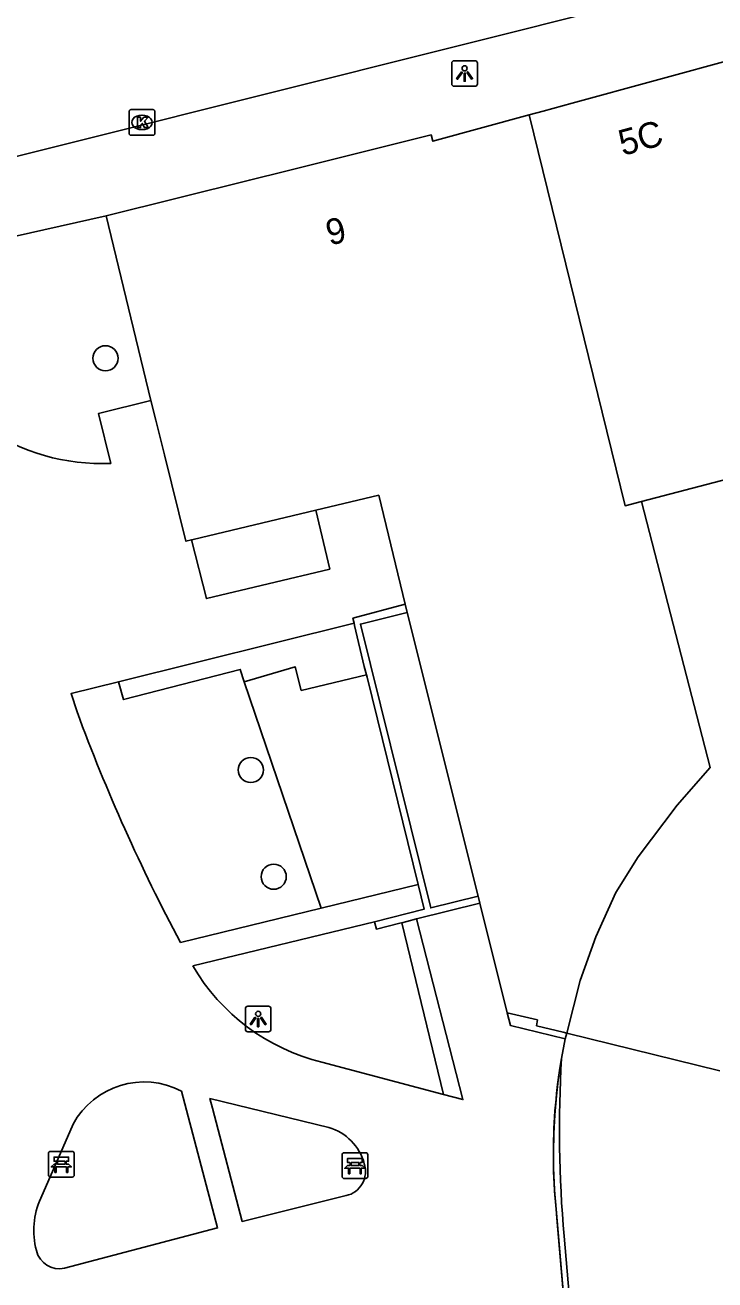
# Model space of a CAD drawing. Extents: x 161087 to 161922, y 382574 to 383873.
# Drawn here: x 161559.13 to 161585.97, y 383167.9 to 383216.69 of the extents above; entities that cross this region are included whole.
import ezdxf

# ---------------------------------------------------------------- set-up
doc = ezdxf.new("R2010")
doc.units = 0
for name, color, linetype in [('IMGEO_Bank', 7, 'Continuous'), ('IMGEO_Boom', 7, 'Continuous'), ('IMGEO_Groenvoorziening', 7, 'Continuous'), ('IMGEO_Kolk', 7, 'Continuous'), ('IMGEO_Lichtpunt', 7, 'Continuous'), ('IMGEO_Muur', 7, 'Continuous'), ('IMGEO_Pand', 7, 'Continuous'), ('IMGEO_Pand_nummerreeks', 7, 'Continuous'), ('IMGEO_Pand_overbouw', 7, 'Continuous'), ('IMGEO_Rijbaan_lokaal_gesloten', 7, 'Continuous'), ('IMGEO_Voetpad_halfverhard', 7, 'Continuous'), ('IMGEO_Voetpad_open', 7, 'Continuous')]:
    doc.layers.add(name, color=color, linetype=linetype)

msp = doc.modelspace()

# ---------------------------------------------------------------- linework, layer by layer
at = {"layer": 'IMGEO_Bank'}
for p, q in [((161560.043, 383171.975), (161560.043, 383172.816)), ((161560.043, 383172.816), (161560.043, 383171.975)), ((161560.118, 383172.9), (161560.959, 383172.9)), ((161560.959, 383172.9), (161560.118, 383172.9)), ((161561.043, 383172.825), (161561.043, 383171.984)), ((161561.043, 383171.984), (161561.043, 383172.825)), ((161571.465, 383171.921), (161571.465, 383172.762)), ((161571.465, 383172.762), (161571.465, 383171.921)), ((161571.54, 383172.846), (161572.381, 383172.846)), ((161572.381, 383172.846), (161571.54, 383172.846)), ((161572.465, 383172.771), (161572.465, 383171.93)), ((161572.465, 383171.93), (161572.465, 383172.771)), ((161560.74, 383172.298), (161560.347, 383172.298)), ((161560.352, 383172.406), (161560.352, 383172.512)), ((161560.396, 383172.512), (161560.396, 383172.406)), ((161560.684, 383172.518), (161560.402, 383172.518)), ((161560.402, 383172.4), (161560.684, 383172.4)), ((161560.69, 383172.406), (161560.69, 383172.512)), ((161560.734, 383172.512), (161560.734, 383172.406)), ((161572.162, 383172.244), (161571.769, 383172.244)), ((161571.774, 383172.352), (161571.774, 383172.458)), ((161571.818, 383172.458), (161571.818, 383172.352)), ((161572.106, 383172.464), (161571.824, 383172.464)), ((161571.824, 383172.346), (161572.106, 383172.346)), ((161572.112, 383172.352), (161572.112, 383172.458)), ((161572.156, 383172.458), (161572.156, 383172.352)), ((161560.968, 383171.9), (161560.127, 383171.9)), ((161560.127, 383171.9), (161560.968, 383171.9)), ((161572.39, 383171.846), (161571.549, 383171.846)), ((161571.549, 383171.846), (161572.39, 383171.846))]:
    msp.add_line(p, q, dxfattribs=at)
for points in [[(161560.346, 383172.518), (161560.26, 383172.518), (161560.26, 383172.679), (161560.823, 383172.679), (161560.823, 383172.518), (161560.74, 383172.518)], [(161571.768, 383172.464), (161571.682, 383172.464), (161571.682, 383172.625), (161572.245, 383172.625), (161572.245, 383172.464), (161572.162, 383172.464)], [(161560.29, 383172.298), (161560.148, 383172.298), (161560.26, 383172.4), (161560.346, 383172.4)], [(161560.34, 383172.291), (161560.34, 383172.084), (161560.297, 383172.084), (161560.297, 383172.291)], [(161560.74, 383172.4), (161560.823, 383172.4), (161560.935, 383172.298), (161560.796, 383172.298)], [(161560.79, 383172.291), (161560.79, 383172.084), (161560.746, 383172.084), (161560.746, 383172.291)], [(161571.712, 383172.244), (161571.57, 383172.244), (161571.682, 383172.346), (161571.768, 383172.346)], [(161571.762, 383172.237), (161571.762, 383172.03), (161571.719, 383172.03), (161571.719, 383172.237)], [(161572.162, 383172.346), (161572.245, 383172.346), (161572.357, 383172.244), (161572.218, 383172.244)], [(161572.212, 383172.237), (161572.212, 383172.03), (161572.168, 383172.03), (161572.168, 383172.237)]]:
    msp.add_lwpolyline(points, dxfattribs=at)
for centre, radius, start, end in [((161560.121, 383172.822), 0.0779, 92.4484, 184.2845), ((161560.121, 383172.822), 0.0779, 92.4484, 184.2845), ((161560.965, 383172.822), 0.0779, 2.4484, 94.2845), ((161560.965, 383172.822), 0.0779, 2.4484, 94.2845), ((161571.543, 383172.768), 0.0779, 92.4484, 184.2845), ((161571.543, 383172.768), 0.0779, 92.4484, 184.2845), ((161572.387, 383172.768), 0.0779, 2.4484, 94.2845), ((161572.387, 383172.768), 0.0779, 2.4484, 94.2845), ((161560.29, 383172.291), 0.00671, 2.8957, 87.1043), ((161560.347, 383172.291), 0.00671, 92.8957, 177.1043), ((161560.345, 383172.511), 0.00671, 2.8957, 87.1043), ((161560.345, 383172.407), 0.00671, 272.8957, 357.1043), ((161560.402, 383172.511), 0.00671, 92.8957, 177.1043), ((161560.402, 383172.407), 0.00671, 182.8957, 267.1043), ((161560.684, 383172.511), 0.00671, 2.8957, 87.1043), ((161560.684, 383172.407), 0.00671, 272.8957, 357.1043), ((161560.741, 383172.511), 0.00671, 92.8957, 177.1043), ((161560.741, 383172.407), 0.00671, 182.8957, 267.1043), ((161560.739, 383172.291), 0.00671, 2.8957, 87.1043), ((161560.796, 383172.291), 0.00671, 92.8957, 177.1043), ((161571.712, 383172.237), 0.00671, 2.8957, 87.1043), ((161571.769, 383172.237), 0.00671, 92.8957, 177.1043), ((161571.767, 383172.457), 0.00671, 2.8957, 87.1043), ((161571.767, 383172.353), 0.00671, 272.8957, 357.1043), ((161571.824, 383172.457), 0.00671, 92.8957, 177.1043), ((161571.824, 383172.353), 0.00671, 182.8957, 267.1043), ((161572.106, 383172.457), 0.00671, 2.8957, 87.1043), ((161572.106, 383172.353), 0.00671, 272.8957, 357.1043), ((161572.163, 383172.457), 0.00671, 92.8957, 177.1043), ((161572.163, 383172.353), 0.00671, 182.8957, 267.1043), ((161572.161, 383172.237), 0.00671, 2.8957, 87.1043), ((161572.218, 383172.237), 0.00671, 92.8957, 177.1043), ((161560.121, 383171.978), 0.0779, 182.4484, 274.2845), ((161560.121, 383171.978), 0.0779, 182.4484, 274.2845), ((161560.965, 383171.978), 0.0779, 272.4484, 4.2845), ((161560.965, 383171.978), 0.0779, 272.4484, 4.2845), ((161571.543, 383171.924), 0.0779, 182.4484, 274.2845), ((161571.543, 383171.924), 0.0779, 182.4484, 274.2845), ((161572.387, 383171.924), 0.0779, 272.4484, 4.2845), ((161572.387, 383171.924), 0.0779, 272.4484, 4.2845)]:
    msp.add_arc(centre, radius, start, end, dxfattribs=at)
at = {"layer": 'IMGEO_Boom'}
for centre in [(161562.26, 383203.738), (161567.914, 383187.729), (161568.805, 383183.58)]:
    msp.add_circle(centre, 0.489, dxfattribs=at)
at = {"layer": 'IMGEO_Groenvoorziening'}
for points in [[(161567.658, 383191.159), (161567.501, 383191.642), (161562.959, 383190.467), (161562.762, 383191.157)], [(161572.418, 383191.431), (161569.875, 383190.821), (161569.639, 383191.746), (161567.658, 383191.159)], [(161567.658, 383191.159), (161570.653, 383182.358)], [(161573.785, 383181.79), (161575.406, 383175.115)]]:
    msp.add_lwpolyline(points, dxfattribs=at)
at = {"layer": 'IMGEO_Kolk'}
for p, q in [((161563.181, 383212.481), (161563.181, 383213.333)), ((161563.256, 383213.407), (161564.108, 383213.407)), ((161563.669, 383213.187), (161563.694, 383213.187)), ((161564.182, 383213.333), (161564.182, 383212.481)), ((161563.692, 383212.627), (161563.667, 383212.627)), ((161564.108, 383212.407), (161563.256, 383212.407))]:
    msp.add_line(p, q, dxfattribs=at)
for points in [[(161563.181, 383212.481), (161563.181, 383213.333)], [(161563.256, 383213.407), (161564.108, 383213.407)], [(161563.502, 383213.107), (161563.625, 383213.107), (161563.625, 383212.956), (161563.755, 383213.107), (161563.919, 383213.107), (161563.773, 383212.956), (161563.926, 383212.707), (161563.774, 383212.707), (161563.689, 383212.871), (161563.625, 383212.804), (161563.625, 383212.707), (161563.502, 383212.707), (161563.502, 383213.107)], [(161564.182, 383213.333), (161564.182, 383212.481)], [(161564.108, 383212.407), (161563.256, 383212.407)]]:
    msp.add_lwpolyline(points, dxfattribs=at)
for centre, start, end in [((161563.258, 383213.331), 91.552, 178.448), ((161563.258, 383213.331), 91.552, 178.448), ((161564.106, 383213.331), 1.552, 88.448), ((161564.106, 383213.331), 1.552, 88.448), ((161563.258, 383212.483), 181.552, 268.448), ((161563.258, 383212.483), 181.552, 268.448), ((161564.106, 383212.483), 271.552, 358.448), ((161564.106, 383212.483), 271.552, 358.448)]:
    msp.add_arc(centre, 0.0765, start, end, dxfattribs=at)
for centre, major_axis, ratio, start_param, end_param in [((161563.668, 383212.907), (-0.387, 0.002), 0.722429, 4.712389, 7.853982), ((161563.693, 383212.907), (-0.39, 0.002), 0.717154, 1.570796, 4.712389)]:
    msp.add_ellipse(centre, major_axis=major_axis, ratio=ratio, start_param=start_param, end_param=end_param, dxfattribs=at)
at = {"layer": 'IMGEO_Lichtpunt'}
for p, q in [((161575.732, 383215.213), (161575.732, 383214.406)), ((161575.732, 383215.213), (161575.732, 383214.406)), ((161576.634, 383215.308), (161575.826, 383215.308)), ((161576.634, 383215.308), (161575.826, 383215.308)), ((161576.728, 383214.406), (161576.728, 383215.213)), ((161576.728, 383214.406), (161576.728, 383215.213)), ((161575.826, 383214.312), (161576.634, 383214.312)), ((161575.826, 383214.312), (161576.634, 383214.312)), ((161567.703, 383178.45), (161567.703, 383177.643)), ((161567.703, 383178.45), (161567.703, 383177.643)), ((161568.605, 383178.545), (161567.797, 383178.545)), ((161568.605, 383178.545), (161567.797, 383178.545)), ((161568.699, 383177.643), (161568.699, 383178.45)), ((161568.699, 383177.643), (161568.699, 383178.45)), ((161567.797, 383177.549), (161568.605, 383177.549)), ((161567.797, 383177.549), (161568.605, 383177.549))]:
    msp.add_line(p, q, dxfattribs=at)
for points in [[(161576.106, 383214.877), (161576.145, 383214.849), (161575.957, 383214.587), (161575.919, 383214.614), (161576.106, 383214.877)], [(161576.208, 383214.829), (161576.255, 383214.829), (161576.255, 383214.507), (161576.208, 383214.507), (161576.208, 383214.829)], [(161576.318, 383214.849), (161576.356, 383214.876), (161576.543, 383214.614), (161576.504, 383214.586), (161576.318, 383214.849)], [(161568.077, 383178.114), (161568.116, 383178.086), (161567.928, 383177.824), (161567.89, 383177.851), (161568.077, 383178.114)], [(161568.179, 383178.066), (161568.226, 383178.066), (161568.226, 383177.744), (161568.179, 383177.744), (161568.179, 383178.066)], [(161568.289, 383178.086), (161568.327, 383178.113), (161568.514, 383177.851), (161568.475, 383177.823), (161568.289, 383178.086)]]:
    msp.add_lwpolyline(points, dxfattribs=at)
for centre in [(161576.231, 383215.011), (161568.202, 383178.248)]:
    msp.add_circle(centre, 0.0994, dxfattribs=at)
for centre, start, end in [((161575.826, 383215.213), 90, 180), ((161575.826, 383215.213), 90, 180), ((161576.634, 383215.213), 0, 90), ((161576.634, 383215.213), 0, 90), ((161575.826, 383214.406), 180, 270), ((161575.826, 383214.406), 180, 270), ((161576.634, 383214.406), 270, 0), ((161576.634, 383214.406), 270, 360), ((161567.797, 383178.45), 90, 180), ((161567.797, 383178.45), 90, 180), ((161568.605, 383178.45), 0, 90), ((161568.605, 383178.45), 0, 90), ((161567.797, 383177.643), 180, 270), ((161567.797, 383177.643), 180, 270), ((161568.605, 383177.643), 270, 0), ((161568.605, 383177.643), 270, 360)]:
    msp.add_arc(centre, 0.0946, start, end, dxfattribs=at)
at = {"layer": 'IMGEO_Muur'}
for points in [[(161571.931, 383193.438), (161571.885, 383193.627), (161573.921, 383194.175)], [(161576.754, 383182.829), (161574.912, 383182.363), (161572.178, 383193.405), (161574.001, 383193.854)], [(161572.418, 383191.431), (161572.328, 383191.747), (161571.953, 383193.349), (161571.931, 383193.438)], [(161574.419, 383183.279), (161572.444, 383191.341), (161572.418, 383191.431)], [(161572.729, 383181.829), (161574.656, 383182.312), (161574.419, 383183.279)], [(161576.822, 383182.554), (161574.36, 383181.936)], [(161573.785, 383181.79), (161573.709, 383181.773), (161572.802, 383181.545), (161572.742, 383181.774), (161572.729, 383181.829)], [(161574.36, 383181.936), (161573.982, 383181.833), (161573.785, 383181.79)]]:
    msp.add_lwpolyline(points, dxfattribs=at)
at = {"layer": 'IMGEO_Pand'}
for points in [[(161578.742, 383213.201), (161579.291, 383213.351), (161580.412, 383213.657), (161586.879, 383215.421)], [(161578.742, 383213.201), (161574.991, 383212.178), (161574.925, 383212.42), (161569.277, 383211.016), (161567.862, 383210.665), (161562.282, 383209.278)], [(161583.109, 383198.168), (161582.474, 383198.005), (161578.742, 383213.201)], [(161564.029, 383202.097), (161562.282, 383209.278)], [(161565.605, 383196.672), (161565.391, 383196.621), (161564.553, 383199.978), (161564.214, 383201.337), (161564.029, 383202.097)], [(161583.109, 383198.168), (161590.996, 383200.235)], [(161573.921, 383194.175), (161572.89, 383198.409), (161570.439, 383197.825)], [(161580.202, 383177.497), (161580.723, 383179.54), (161581.334, 383181.237), (161582.113, 383182.962), (161582.984, 383184.351), (161584.497, 383186.362), (161585.784, 383187.83), (161583.109, 383198.168)], [(161565.605, 383196.672), (161565.668, 383196.687), (161570.439, 383197.825)], [(161573.921, 383194.175), (161574.001, 383193.854)], [(161574.001, 383193.854), (161576.754, 383182.829)], [(161576.754, 383182.829), (161576.822, 383182.554)], [(161577.891, 383178.282), (161576.822, 383182.554)], [(161580.202, 383177.497), (161580.069, 383177.53), (161579.031, 383177.786), (161579.066, 383178.009), (161577.891, 383178.282)], [(161580.202, 383177.497), (161586.154, 383176.029)]]:
    msp.add_lwpolyline(points, dxfattribs=at)
at = {"layer": 'IMGEO_Pand_overbouw'}
msp.add_lwpolyline([(161577.891, 383178.282), (161578.017, 383177.789), (161580.144, 383177.27), (161580.202, 383177.497), (161580.069, 383177.53), (161579.031, 383177.786), (161579.066, 383178.009)], close=True, dxfattribs=at)
for points in [[(161580.202, 383177.497), (161580.144, 383177.27), (161580.001, 383176.512), (161579.888, 383175.787), (161579.8, 383175.058), (161579.737, 383174.325), (161579.698, 383173.591), (161579.684, 383172.855), (161579.695, 383172.12), (161579.731, 383171.386), (161579.791, 383170.655), (161580.443, 383163.079), (161582.417, 383163.254), (161587.362, 383163.693)], [(161586.154, 383176.029), (161580.202, 383177.497)]]:
    msp.add_lwpolyline(points, dxfattribs=at)
at = {"layer": 'IMGEO_Rijbaan_lokaal_gesloten'}
msp.add_lwpolyline([(161603.889, 383222.891), (161554.432, 383210.49), (161550.595, 383209.525)], dxfattribs=at)
at = {"layer": 'IMGEO_Voetpad_halfverhard'}
for points in [[(161564.029, 383202.097), (161561.985, 383201.587), (161562.467, 383199.651)], [(161570.439, 383197.825), (161570.984, 383195.539), (161566.188, 383194.395), (161565.605, 383196.672)], [(161562.762, 383191.157), (161571.931, 383193.438)], [(161562.762, 383191.157), (161560.92, 383190.7), (161561.156, 383189.987)], [(161570.653, 383182.358), (161574.419, 383183.279)], [(161565.176, 383181.018), (161570.653, 383182.358)], [(161565.658, 383180.108), (161572.729, 383181.829)], [(161574.36, 383181.936), (161576.166, 383174.913), (161575.406, 383175.115)], [(161575.406, 383175.115), (161570.678, 383176.369)], [(161565.22, 383175.243), (161566.621, 383169.923), (161560.67, 383168.354)], [(161566.419, 383174.584), (161566.323, 383174.95), (161570.946, 383173.825)], [(161571.621, 383171.178), (161567.579, 383170.175), (161566.419, 383174.584)], [(161559.744, 383171.083), (161560.999, 383173.955)]]:
    msp.add_lwpolyline(points, dxfattribs=at)
for centre, radius, start, end in [((161562.11, 383207.687), 8.044, 199.2708, 272.5446), ((161629.082, 383215.047), 72.401, 200.25037, 208.03447), ((161572.595, 383184.182), 8.044, 210.4249, 256.2161), ((161563.766, 383172.448), 3.151, 62.5139, 151.4243), ((161570.411, 383171.914), 1.984, 14.7407, 74.3557), ((161571.411, 383172.121), 0.966, 282.5695, 17.9507), ((161562.498, 383169.825), 3.028, 155.4518, 194.9652), ((161560.479, 383169.267), 0.933, 193.9078, 281.8282)]:
    msp.add_arc(centre, radius, start, end, dxfattribs=at)
at = {"layer": 'IMGEO_Voetpad_open'}
for points in [[(161562.282, 383209.278), (161554.484, 383207.523), (161554.425, 383207.723), (161553.855, 383207.534), (161553.834, 383207.314)], [(161580.144, 383177.27), (161578.017, 383177.789), (161577.891, 383178.282)], [(161580.144, 383177.27), (161580.202, 383177.497)], [(161580.001, 383176.512), (161580.144, 383177.27)], [(161580.602, 383161.222), (161580.443, 383163.079), (161579.821, 383170.304), (161579.791, 383170.655)], [(161580.101, 383169.605), (161580.661, 383163.098)]]:
    msp.add_lwpolyline(points, dxfattribs=at)
for centre, radius, start, end in [((161601.487, 383172.807), 21.803, 170.2163, 179.8266), ((161628.082, 383173.754), 48.16, 176.7169, 184.942), ((161601.314, 383172.805), 21.63, 179.8195, 185.7043)]:
    msp.add_arc(centre, radius, start, end, dxfattribs=at)

# ---------------------------------------------------------------- texts
at = {"layer": 'IMGEO_Pand_nummerreeks'}
for s, rotation, p in [('5C', 15.2579, (161582.381, 383211.602)), ('9', 13.9458, (161570.979, 383208.113))]:
    msp.add_text(s, height=1, rotation=rotation, dxfattribs=at).set_placement(p)

doc.saveas('drawing.dxf')
